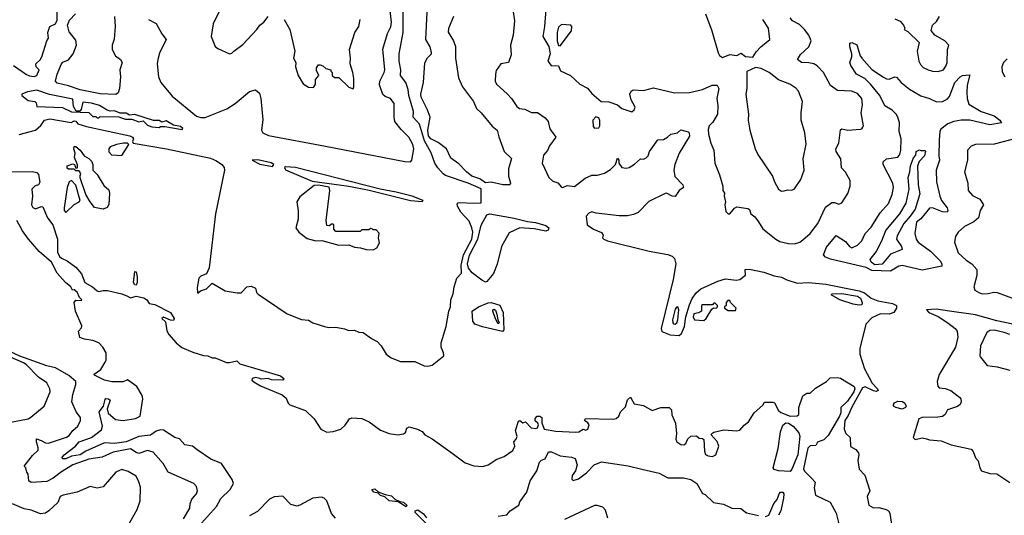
# Model space of a CAD drawing. Extents: x 1268547 to 1425625, y 515768 to 616754.
# Tile 281 of 507: x 1363785 to 1370636, y 555105 to 558553. Entities that reach past the tile are written whole.
import ezdxf

# ---------------------------------------------------------------- set-up
doc = ezdxf.new("R2010")
doc.units = 0

msp = doc.modelspace()

# ---------------------------------------------------------------- linework, layer by layer
at = {"layer": '0CON10XD'}
for points in [[(1364681.2, 558555), (1364735, 558526.2), (1364773.8, 558455), (1364803.3, 558415), (1364758.9, 558321.1), (1364746.9, 558275), (1364742.2, 558245), (1364750.8, 558155), (1364768, 558115), (1364845, 558021.2), (1365015, 557881.4), (1365045, 557872.2), (1365075, 557872.9), (1365226.8, 557933.2), (1365285, 557969.2), (1365385, 558054.3), (1365425, 558064.2), (1365452.6, 558042.6), (1365463.5, 558005), (1365476.5, 557856.5), (1365468.1, 557785), (1365475.6, 557765), (1365517.1, 557747.1), (1365912.2, 557672.2), (1366464.5, 557565.5), (1366503.8, 557565), (1366513.5, 557575), (1366526.6, 557655), (1366521.3, 557685), (1366492.5, 557735), (1366439, 557789), (1366396.1, 557845), (1366389.6, 557875), (1366390, 557970), (1366365, 558004.4), (1366328.2, 558018.2), (1366311.9, 558031.9), (1366289.3, 558099.3), (1366291.2, 558125), (1366320.9, 558185), (1366324.6, 558205), (1366311.3, 558348.7), (1366343.1, 558456.9), (1366367, 558503), (1366371.2, 558535), (1366347.2, 558755)], [(1363742, 558235), (1363831.3, 558171.3), (1363852.6, 558162.6), (1363885, 558157.5), (1363904.4, 558165.6), (1363920, 558205), (1363900, 558225), (1363896.7, 558245), (1363926.8, 558273.2), (1363938, 558295), (1363973.8, 558406.2), (1363986.2, 558425), (1363980, 558465), (1363995.4, 558504.6), (1364034, 558525), (1364045, 558550), (1364045, 558660)], [(1365111.5, 557588.5), (1365155, 557571.1), (1365192.5, 557545), (1365208.1, 557525), (1365210.3, 557505), (1365148.1, 557201.9), (1365103.6, 556826.4), (1365084.2, 556785), (1365045, 556769.1), (1365032.4, 556755), (1365018.9, 556688.9), (1365021.2, 556655), (1365025, 556650), (1365042.5, 556667.5), (1365085, 556680), (1365125, 556720), (1365215, 556666.2), (1365297.7, 556652.3), (1365327.1, 556652.9), (1365365, 556693.3), (1365395, 556698.8), (1365425.9, 556685.9), (1365432.5, 556655), (1365445, 556642.5), (1365646.2, 556506.2), (1365745, 556466.7), (1365795, 556462.5), (1365824.1, 556444.1), (1365905, 556418), (1365935, 556412), (1365983.6, 556413.6), (1366045, 556402.5), (1366075, 556390), (1366115, 556393.3), (1366145, 556380), (1366175, 556376.7), (1366232.5, 556335), (1366272.5, 556315), (1366300, 556285), (1366333.8, 556225), (1366370.5, 556200.5), (1366435, 556175.8), (1366535, 556176), (1366600, 556145), (1366625, 556142.9), (1366655, 556149.2), (1366736.5, 556215), (1366734.8, 556235), (1366718.3, 556275), (1366717.4, 556305), (1366751.8, 556418.2), (1366771.3, 556525), (1366782, 556555), (1366784.9, 556605), (1366801.1, 556645), (1366808.4, 556695), (1366826.8, 556755), (1366860.1, 556789.9), (1366855.7, 556844.3), (1366871.9, 556918.1), (1366930.5, 557025), (1366937.6, 557075), (1366931.5, 557105), (1366911.2, 557151.2), (1366854.2, 557215), (1366831.5, 557255), (1366829.7, 557270.3), (1366835, 557279.2), (1366845, 557281.4), (1366944, 557276), (1366995, 557280), (1366995.8, 557375.8), (1366906, 557415), (1366748.1, 557468.1), (1366730.3, 557480.2), (1366695, 557522.7), (1366674.5, 557554.5), (1366647.2, 557627.2), (1366601.1, 557711.1), (1366566.5, 557826.5), (1366521.6, 557875), (1366525.3, 557915), (1366493.2, 558026.8), (1366488.5, 558068.5), (1366471.3, 558115), (1366434.1, 558165), (1366437.2, 558205), (1366426, 558265), (1366425.3, 558315), (1366452.2, 558465), (1366453.5, 558615)], [(1365195, 558657.5), (1365130.8, 558525), (1365116.2, 558435), (1365145, 558367.5), (1365162.7, 558352.7), (1365245, 558316.7), (1365260.7, 558319.3), (1365275, 558333.3), (1365338.7, 558381.3), (1365435.8, 558485), (1365455.6, 558514.4), (1365484.2, 558535.8), (1365514.2, 558575.8)], [(1367216.5, 558625), (1367228.5, 558545), (1367219.2, 558445), (1367200.6, 558375), (1367205, 558307.5), (1367185.6, 558254.4), (1367133.2, 558246.8), (1367101.1, 558198.9), (1367095.6, 558175), (1367094.4, 558125), (1367102.5, 558105), (1367176.1, 558036.1), (1367207.5, 558005), (1367245, 557948.8), (1367263.3, 557935), (1367300.5, 557930.5), (1367345, 557908), (1367387.6, 557907.6), (1367440.3, 557870.3), (1367463.1, 557845), (1367473.3, 557793.3), (1367514.3, 557735), (1367471.1, 557675), (1367458.1, 557641.9), (1367429.4, 557610.6), (1367420.9, 557555), (1367465.6, 557455), (1367495, 557430), (1367528.9, 557418.9), (1367555, 557387.1), (1367565, 557384.4), (1367595, 557400), (1367645, 557392.5), (1367720.5, 557449.5), (1367765, 557472.2), (1367805, 557471.8), (1367855, 557485.5), (1367895, 557511.4), (1367930.9, 557545), (1367945, 557590.6), (1367954.2, 557575), (1367954, 557555), (1367975, 557524.4), (1368005, 557520), (1368025, 557524.2), (1368062.4, 557547.6), (1368105, 557585.8), (1368125, 557582.9), (1368145, 557591.1), (1368157.9, 557605), (1368168.2, 557635), (1368225, 557718), (1368265, 557720), (1368292.5, 557735), (1368315, 557756.7), (1368362.5, 557765), (1368385, 557787.5), (1368435, 557774), (1368444, 557765), (1368445, 557743.8), (1368373.3, 557625), (1368344, 557545), (1368336.2, 557505), (1368342.9, 557462.9), (1368398.9, 557405), (1368403.1, 557385), (1368374.4, 557365), (1368345, 557322), (1368325, 557324.4), (1368285.4, 557345.4), (1368275, 557343.5), (1368162.8, 557287.2), (1368087.4, 557212.6), (1368055, 557198.4), (1368015, 557188.2), (1367955, 557188.1), (1367796.5, 557206.5), (1367765, 557215.4), (1367745, 557207.5), (1367727.5, 557185), (1367732.5, 557125), (1367777.5, 557095), (1367832.2, 557072.2), (1367844, 557055), (1367839.2, 557035), (1367848.6, 557025), (1367876, 557014), (1368165, 556942.3), (1368295, 556918.8), (1368325, 556906.8), (1368341.3, 556891.3), (1368349.9, 556855), (1368331.6, 556745), (1368248, 556405), (1368253.8, 556383.8), (1368310, 556360), (1368374, 556356), (1368390.8, 556369.2), (1368411.1, 556418.9), (1368420.4, 556485), (1368445, 556570), (1368465, 556612.9), (1368495, 556655.5), (1368525, 556681.5), (1368642.9, 556735), (1368695, 556750.3), (1368769.4, 556740.6), (1368795, 556744.7), (1368835.6, 556775), (1368832.5, 556815), (1368863, 556817), (1368963.4, 556796.6), (1369035, 556770.6), (1369085, 556762), (1369123.2, 556743.2), (1369195, 556720.4), (1369275, 556723.5), (1369395, 556713.2), (1369626.5, 556666.5), (1369662.3, 556652.3), (1369710, 556615), (1369755, 556596.1), (1369858.3, 556578.3), (1369885.6, 556565), (1369884.5, 556545), (1369866.7, 556515), (1369835, 556504.7), (1369775, 556505.6), (1369715, 556479.2), (1369671.2, 556435), (1369631.2, 556265), (1369630, 556225), (1369663, 556123), (1369716.2, 556025), (1369753.3, 555985), (1369757.5, 555972.5), (1369745, 555966.2), (1369725, 555971.8), (1369668.1, 555998.1), (1369648.6, 555991.4), (1369575, 555858.2), (1369550, 555800), (1369525.3, 555765), (1369520.6, 555705), (1369532.5, 555675), (1369564, 555645), (1369564.6, 555584.6), (1369603.3, 555563.3), (1369620.3, 555540.3), (1369623.1, 555525), (1369615.6, 555485), (1369625.4, 555425.4), (1369665.6, 555385), (1369701.2, 555275), (1369682.5, 555235), (1369694, 555175), (1369725, 555157.9), (1369762, 555158), (1369813.1, 555145), (1369829.6, 555135), (1369839, 555119), (1369852.1, 555025)], [(1367445.7, 558625), (1367436.5, 558505), (1367424.2, 558435), (1367466, 558366), (1367476.1, 558315), (1367460.6, 558265), (1367483.3, 558235), (1367533, 558233), (1367547, 558197), (1367616.7, 558165), (1367683.3, 558105), (1367736.1, 558076.1), (1367765, 558040), (1367830, 557985), (1367885, 557982.5), (1367945, 557960), (1367974.4, 557934.4), (1368045, 557912.9), (1368060, 557925), (1368067.5, 557945), (1368038.6, 557995), (1368031.2, 558035), (1368040, 558055), (1368054.4, 558065.6), (1368125, 558060.5), (1368195, 558078.2), (1368340, 558045), (1368445, 558045.5), (1368535, 558067.7), (1368602.8, 558097.2), (1368637, 558097), (1368649.6, 558075), (1368636.2, 558005), (1368642.5, 557955), (1368640.4, 557895), (1368608.8, 557841.2), (1368583.3, 557815), (1368575, 557790), (1368576.8, 557756.8), (1368592.9, 557695), (1368615.5, 557645), (1368622, 557555), (1368654.4, 557474.4), (1368676.9, 557395), (1368677.5, 557365), (1368690, 557345), (1368686.2, 557325), (1368695.8, 557285), (1368691.2, 557265), (1368699.3, 557219.3), (1368715, 557202.5), (1368725, 557202.5), (1368758.3, 557241.7), (1368775, 557251.2), (1368850.6, 557240.6), (1368861.7, 557231.7), (1368873.1, 557203.1), (1368900.4, 557180.4), (1368926.1, 557146.1), (1368955, 557097.1), (1369045, 557025.8), (1369075, 557010.6), (1369135, 556995.5), (1369175, 556993.3), (1369213.3, 557005), (1369235, 557020.8), (1369284.4, 557065), (1369338.5, 557135), (1369391.5, 557248.5), (1369435, 557280.4), (1369455, 557281.2), (1369485, 557270), (1369505, 557279.2), (1369546.8, 557343.2), (1369564.2, 557395), (1369563.8, 557435), (1369531.7, 557491.7), (1369503.4, 557523.4), (1369497.8, 557585), (1369466.9, 557635), (1369464.3, 557654.3), (1369485.5, 557695), (1369495, 557787.5), (1369505, 557793.3), (1369545.9, 557784.1), (1369635, 557791.4), (1369645.5, 557794.5), (1369652.5, 557805), (1369655.7, 557815), (1369640.6, 557905), (1369649.5, 557960.5), (1369644.1, 558004.1), (1369615, 558040), (1369573.3, 558055), (1369475, 558061.4), (1369426.3, 558096.3), (1369378.2, 558185), (1369332.9, 558232.9), (1369311.2, 558245), (1369275, 558253.6), (1369225, 558254.8), (1369197.3, 558275), (1369218.4, 558311.6), (1369276.7, 558365), (1369290.9, 558405), (1369274.6, 558445), (1369245, 558485.4), (1369209.6, 558519.6), (1369161.4, 558545), (1369146.2, 558565)], [(1364455, 558032.3), (1364345, 558037.5), (1364205, 558065.1), (1364125, 558093.7), (1364045, 558111.8), (1364035.2, 558125), (1364045.7, 558175), (1364076.2, 558245), (1364085, 558256.9), (1364125, 558274.8), (1364156.1, 558315), (1364180, 558375), (1364175, 558411.8), (1364129.2, 558469.2), (1364117.7, 558515), (1364130.6, 558549.4), (1364174.2, 558595)], [(1364445.3, 558575.3), (1364450, 558505), (1364442.5, 558417.5), (1364428.2, 558375), (1364427.3, 558345), (1364450.5, 558300.5), (1364486, 558275), (1364497.5, 558255), (1364482.9, 558205), (1364486.4, 558156.4), (1364479.4, 558075), (1364470.6, 558045), (1364455, 558032.3)], [(1365626.2, 558555), (1365664, 558485), (1365700, 558335), (1365690, 558285), (1365706.4, 558256.4), (1365703.3, 558225), (1365723.3, 558165), (1365757, 558107), (1365795, 558082.5), (1365829.3, 558080.7), (1365842.5, 558105), (1365843, 558137), (1365866.7, 558165), (1365850.7, 558200.7), (1365850.7, 558219.3), (1365865, 558240), (1365875, 558240), (1365895, 558232.5), (1365915, 558212.5), (1365950, 558205), (1365950, 558195), (1365960, 558185), (1365960, 558165), (1365975, 558150), (1366005, 558150), (1366075, 558082.5), (1366105, 558072.5), (1366110, 558085), (1366110, 558145), (1366104, 558185), (1366084.2, 558245), (1366086.9, 558285), (1366080.6, 558345), (1366116.8, 558463.2), (1366144.4, 558505), (1366155, 558553.3)], [(1367195, 557403.2), (1367146, 557404), (1367065, 557422.1), (1367025, 557418.6), (1366985.5, 557445.5), (1366931.6, 557465), (1366892.8, 557495), (1366839.5, 557549.5), (1366785, 557590), (1366754.5, 557655), (1366697.6, 557697.6), (1366645, 557723.1), (1366628.7, 557745), (1366625.3, 557785), (1366640.8, 557875), (1366621, 557931), (1366579.2, 558015), (1366576.7, 558035), (1366593.8, 558115), (1366605, 558252.5), (1366621.9, 558288.1), (1366650, 558315), (1366651.2, 558325), (1366642, 558365), (1366610, 558415), (1366620, 558605)], [(1366802.5, 558575), (1366768.3, 558491.7), (1366766.1, 558466.1), (1366804, 558405), (1366816.6, 558366.6), (1366817.8, 558285), (1366838.3, 558148.3), (1366865.5, 558085), (1366942.5, 557985), (1366962.5, 557935), (1366996.7, 557905), (1367073.2, 557813.2), (1367107.1, 557785), (1367117.7, 557737.7), (1367156.2, 557636.2), (1367207.1, 557587.1), (1367186, 557515), (1367186.2, 557465), (1367199.1, 557415), (1367195, 557403.2)], [(1368557.6, 558595), (1368601.3, 558475), (1368645, 558321.9), (1368655, 558304.4), (1368675, 558290), (1368725, 558310.4), (1368775.7, 558304.3), (1368805, 558320), (1368835, 558296), (1368885, 558292.5), (1368909.7, 558330.3), (1368942.5, 558365), (1369004.2, 558415), (1368995, 558493.8), (1368956.4, 558555)], [(1369875, 558560), (1369911.7, 558541.7), (1369933.3, 558515), (1369942.5, 558495), (1369940, 558485), (1369965, 558470), (1370042.5, 558395), (1370030, 558335), (1370040, 558265), (1370051.7, 558241.7), (1370071.2, 558221.2), (1370105, 558203.1), (1370135, 558194.3), (1370175, 558192.2), (1370212, 558205), (1370230.6, 558235), (1370237.5, 558255), (1370240, 558345), (1370250, 558375), (1370222.5, 558405), (1370153.3, 558445), (1370128, 558478), (1370135.6, 558514.4), (1370165, 558541.2), (1370184, 558575)], [(1367545, 558372), (1367623.3, 558475), (1367626, 558505), (1367620, 558515), (1367555, 558519.6), (1367535, 558500.6), (1367524.8, 558464.8), (1367524.5, 558405), (1367535, 558372.5), (1367545, 558372)], [(1369845, 556803.3), (1369715, 556807.5), (1369675, 556828.9), (1369426.6, 556886.6), (1369390.7, 556900.7), (1369377.6, 556917.6), (1369398.5, 556971.5), (1369465, 557052.5), (1369529.7, 557009.7), (1369558.6, 556975), (1369575, 556966.9), (1369615, 556984.3), (1369645, 557014.3), (1369666.5, 557065), (1369710.5, 557109.5), (1369771.5, 557208.5), (1369830.9, 557275), (1369855, 557336.7), (1369863.8, 557385), (1369860.9, 557415), (1369793.5, 557545), (1369791.9, 557565), (1369815, 557585.6), (1369895, 557595.7), (1369909.1, 557615), (1369916.8, 557645), (1369918.9, 557725), (1369904.3, 557775), (1369905.4, 557835.4), (1369895.3, 557875.3), (1369884.4, 557895), (1369855, 557923.1), (1369804.2, 557954.2), (1369769.2, 558025), (1369703.6, 558105), (1369665, 558143.1), (1369607.5, 558175), (1369568, 558235), (1369560, 558255), (1369574, 558295), (1369574, 558315), (1369560, 558365), (1369560, 558390), (1369575, 558393.3), (1369608.9, 558378.9), (1369632.6, 558302.6), (1369644, 558285), (1369715, 558207.3), (1369795, 558152.1), (1369815, 558140.9), (1369835, 558138.5), (1369875, 558155.5), (1369885, 558153.3), (1369919.1, 558115), (1369975, 558070.8), (1370055, 558023.3), (1370115, 558004.6), (1370165, 557980.8), (1370205, 557984.5), (1370238.7, 558001.3), (1370255, 558018.6), (1370291.8, 558115), (1370328.2, 558155), (1370345, 558165.4), (1370395, 558168.8), (1370376.5, 558096.5), (1370374.6, 558045.4), (1370377.5, 558005), (1370389.2, 557965), (1370475, 557914.6), (1370565.7, 557885), (1370604.2, 557855), (1370615.8, 557835), (1370535, 557822.6), (1370395, 557853.6), (1370335, 557854.8), (1370285.2, 557845.2), (1370242.2, 557827.8), (1370195, 557792.5), (1370187.2, 557775), (1370181.8, 557715), (1370179.6, 557605), (1370185.4, 557575), (1370162.7, 557505), (1370163.8, 557425), (1370187.1, 557325), (1370198.5, 557295), (1370238.2, 557245), (1370243.5, 557225), (1370238.6, 557215), (1370205, 557215.3), (1370135, 557243.2), (1370115, 557242), (1370055, 557166.4), (1370025.8, 557145), (1370013.8, 557065), (1370022.9, 557025), (1370036.4, 557005), (1370122.9, 556942.9), (1370188.8, 556875), (1370201.4, 556855), (1370201.2, 556838.8), (1370065, 556811), (1369925, 556843.6), (1369902.2, 556837.8), (1369845, 556803.3)], [(1370655, 558281.2), (1370630, 558255), (1370619.2, 558225), (1370621.2, 558191.2), (1370640, 558155)], [(1369085, 557360), (1369105, 557362), (1369128.3, 557368.3), (1369157, 557367), (1369175, 557376.7), (1369219.7, 557440.3), (1369244.2, 557505), (1369236.9, 557585), (1369256.4, 557686.4), (1369247.8, 557765), (1369222.5, 557855), (1369221.2, 557905), (1369232.2, 557985), (1369204.3, 558055), (1369186.2, 558076.2), (1369143.8, 558105), (1369065.5, 558135.5), (1368998.8, 558185), (1368945, 558213.3), (1368905, 558220), (1368845, 558192.5), (1368843.3, 558075), (1368837.3, 558035), (1368855.6, 557895), (1368853.1, 557855), (1368865.7, 557785), (1368903.1, 557655), (1368920.6, 557615), (1369022, 557465), (1369035.8, 557425.8), (1369064, 557375), (1369085, 557360)], [(1364915, 557790), (1364920, 557795), (1364905, 557810), (1364855, 557820), (1364805, 557850), (1364775, 557840), (1364755, 557852.5), (1364715, 557852.5), (1364585, 557892.5), (1364548.3, 557888.3), (1364525, 557902.5), (1364485, 557902.5), (1364445, 557920), (1364415, 557917.5), (1364393, 557923), (1364340, 557955), (1364285, 557972.5), (1364225, 557980), (1364212, 557928), (1364202.5, 557917.5), (1364177.5, 557917.5), (1364159.3, 557949.3), (1364155, 558000), (1363991.7, 558031.7), (1363905, 558062.5), (1363838.3, 558051.7), (1363800, 558035), (1363800, 558025), (1363845, 557990), (1363890, 557985), (1363900, 557975), (1363905, 557950), (1364081.7, 557941.7), (1364145, 557912.5), (1364267, 557907), (1364295, 557880), (1364315, 557880), (1364325, 557870), (1364335, 557870), (1364345, 557880), (1364475, 557877.5), (1364518.3, 557861.7), (1364565, 557860), (1364615, 557842.5), (1364645, 557850), (1364675, 557820), (1364705, 557807.5), (1364755, 557802.5), (1364765, 557810), (1364795, 557810), (1364915, 557790)], [(1363782.5, 557755), (1363894.2, 557785), (1363932.2, 557817.8), (1363956.5, 557853.5), (1363995, 557862.9), (1364142.8, 557837.2), (1364165, 557850.3), (1364175, 557847.7), (1364188.8, 557828.8), (1364250.8, 557810.8), (1364550.4, 557745), (1364570.7, 557735), (1364576.5, 557725), (1364570.9, 557705), (1364574.1, 557694.1), (1364805.3, 557655.3), (1365111.5, 557588.5)], [(1367785, 557797.5), (1367815, 557800), (1367822.5, 557815), (1367821.7, 557851.7), (1367815, 557870), (1367793, 557877), (1367772.5, 557855), (1367775, 557810), (1367785, 557797.5)], [(1370705.6, 557724.4), (1370627.7, 557702.3), (1370565, 557686.7), (1370435.7, 557684.3), (1370405, 557673.3), (1370380, 557645), (1370380, 557575), (1370358, 557495), (1370382, 557415), (1370384.2, 557365), (1370415, 557330), (1370465, 557303.8), (1370490, 557265), (1370467.1, 557225), (1370456.1, 557173.9), (1370423.3, 557146.7), (1370358.5, 557115), (1370314, 557075), (1370296, 557045), (1370289.2, 557005), (1370315, 556931.9), (1370370.1, 556880.1), (1370410, 556855), (1370445, 556815.8), (1370444, 556774), (1370423.3, 556693.3), (1370431.1, 556671.1), (1370462.1, 556652.1), (1370485, 556646.2), (1370522.5, 556647.5), (1370561.8, 556658.2), (1370585, 556656.1), (1370710.6, 556609.4)], [(1364365, 557234.1), (1364305, 557246.6), (1364274.5, 557285), (1364245, 557337.1), (1364206.4, 557453.6), (1364205, 557470), (1364210, 557475), (1364202.5, 557495), (1364195, 557502.5), (1364175, 557501.2), (1364164, 557514), (1364125, 557513.5), (1364115, 557519.2), (1364115, 557535.8), (1364155, 557550), (1364166.7, 557546.7), (1364175, 557520), (1364187.5, 557522.5), (1364186.4, 557543.6), (1364166, 557595), (1364172, 557625), (1364162, 557655), (1364165, 557670), (1364175, 557670), (1364205.6, 557645.6), (1364233.8, 557605), (1364265, 557588.1), (1364285, 557568.1), (1364294.4, 557545), (1364293.3, 557505), (1364325, 557476.7), (1364369.7, 557399.7), (1364405, 557368.6), (1364409.7, 557345), (1364405, 557267.8), (1364392.5, 557247.5), (1364365, 557234.1)], [(1364495, 557607.5), (1364544.5, 557685), (1364535, 557693.6), (1364506.7, 557695), (1364457.5, 557685), (1364415, 557667.7), (1364404.4, 557655), (1364404.5, 557634.5), (1364423.6, 557613.6), (1364495, 557607.5)], [(1369735, 556848.6), (1369710.5, 556865), (1369702.2, 556885), (1369743.2, 556936.8), (1369784.4, 557015.6), (1369812.5, 557087.5), (1369908.3, 557201.7), (1369952.8, 557277.2), (1369974.1, 557375), (1369965.8, 557455), (1369979, 557495), (1369983.8, 557536.2), (1370005, 557592.5), (1370019.5, 557610.5), (1370023.5, 557635), (1370045, 557647.5), (1370055, 557642), (1370083.9, 557643.9), (1370087.6, 557637.6), (1370080, 557605), (1370043.4, 557566.6), (1370032.9, 557535), (1370036.3, 557405), (1370047.6, 557342.4), (1370015.2, 557235), (1369981.7, 557185), (1369935.9, 557135), (1369889.2, 557049.2), (1369886.8, 557025), (1369919.5, 556975), (1369924.3, 556955), (1369845, 556921.4), (1369785, 556851.2), (1369735, 556848.6)], [(1365545, 557532.6), (1365552.5, 557545), (1365535, 557557.3), (1365442.1, 557577.9), (1365402, 557575), (1365455, 557548.1), (1365545, 557532.6)], [(1366585, 557287.5), (1366592.5, 557295), (1366516.9, 557325), (1366405, 557354.1), (1366293.6, 557373.6), (1365705, 557523.6), (1365635, 557529.7), (1365626.5, 557525), (1365635, 557508.4), (1365820, 557430), (1366075.8, 557395.8), (1366217.2, 557367.2), (1366504.8, 557294.8), (1366585, 557287.5)], [(1363730, 557495), (1363875, 557496.9), (1363905, 557489.4), (1363916.8, 557475), (1363925, 557423.3), (1363915, 557403.8), (1363893.8, 557396.2), (1363870, 557375), (1363873.8, 557325), (1363867.1, 557265), (1363876.4, 557246.4), (1363895, 557236.9), (1363935, 557252.9), (1363945, 557250.8), (1363978.8, 557175), (1364015.9, 557125), (1364047.1, 557025), (1364047.7, 556935), (1364061.9, 556905), (1364075, 556893.1), (1364115.1, 556875.1), (1364175, 556830.8), (1364215.2, 556785), (1364238.4, 556725), (1364290.6, 556695), (1364325, 556666.4), (1364335, 556662.2), (1364365, 556669.5), (1364395, 556668.1), (1364496.4, 556646.4), (1364535, 556630), (1364555, 556616.9), (1364595, 556629.8), (1364647.7, 556617.7), (1364669.4, 556605), (1364685, 556577.5), (1364725, 556572.5), (1364833.8, 556515), (1364860, 556475), (1364855, 556460), (1364835, 556462), (1364785, 556483.3), (1364773.3, 556475), (1364800, 556450), (1364809.2, 556389.2), (1364822.9, 556362.9), (1364872.9, 556305), (1364912.6, 556272.6), (1364990.2, 556240.2), (1365065, 556216.3), (1365095, 556213.6), (1365125, 556200.4), (1365145, 556199.6), (1365225, 556168.7), (1365245, 556167.3), (1365295, 556178.8), (1365317.7, 556157.7), (1365599.2, 556075), (1365625.8, 556055), (1365615, 556044), (1365538, 556048), (1365513.9, 556056.1), (1365465, 556052.5), (1365455, 556056.7), (1365425, 556062.5), (1365403, 556057), (1365400, 556045), (1365415, 556032.5), (1365460, 556005), (1365612.4, 555942.4), (1365639.2, 555919.1), (1365652.1, 555885), (1365665, 555872.5), (1365774.3, 555835), (1365834.3, 555775), (1365881.2, 555705), (1365922.7, 555682.7), (1365965, 555687.1), (1366020, 555705), (1366048.8, 555731.2), (1366080.5, 555775), (1366095, 555783.3), (1366165, 555778.1), (1366217.1, 555755), (1366295, 555697.1), (1366355, 555674.5), (1366415, 555665.7), (1366455, 555671.4), (1366468.3, 555681.7), (1366478.1, 555711.9), (1366495, 555720.8), (1366553.3, 555705), (1366585, 555688.4), (1366605, 555663.8), (1366655, 555636.7), (1366785, 555544.2), (1366885, 555470.6), (1366945, 555449.1), (1367007.5, 555445), (1367045, 555457.1), (1367105, 555495.6), (1367155, 555513.1), (1367216.9, 555555), (1367230, 555585), (1367223.8, 555615), (1367240, 555635), (1367246.1, 555653.9), (1367233.8, 555695), (1367255, 555760), (1367265, 555763.3), (1367285, 555747.5), (1367305, 555754), (1367344.1, 555714.1), (1367375, 555707.8), (1367386.8, 555713.2), (1367394.3, 555735), (1367391.1, 555745), (1367371.2, 555761.2), (1367370.8, 555779.2), (1367385, 555794.1), (1367404.7, 555794.7), (1367418.6, 555785), (1367417.4, 555747.4), (1367435, 555704.8), (1367515, 555690.6), (1367655, 555682.3), (1367675, 555685.5), (1367705, 555703.5), (1367725, 555697.9), (1367737.8, 555705), (1367747.3, 555735), (1367738.6, 555748.6), (1367714.4, 555764.4), (1367722.7, 555777.3), (1367915, 555772.6), (1367935, 555779.2), (1367954.4, 555795), (1367964.6, 555825.4), (1367999.8, 555860.2), (1368015, 555907.5), (1368035, 555927.5), (1368060.1, 555880.1), (1368125, 555867.8), (1368185, 555834.4), (1368245, 555853.8), (1368305, 555853.8), (1368319.2, 555839.2), (1368322.5, 555805), (1368346.9, 555745), (1368355.5, 555675), (1368351.1, 555635), (1368357.5, 555615), (1368385, 555597.5), (1368405, 555596.2), (1368420, 555605), (1368433.9, 555636.1), (1368453.9, 555656.1), (1368495, 555657.5), (1368511.7, 555641.7), (1368535, 555639.2), (1368545, 555632), (1368549.9, 555549.9), (1368557.5, 555527.5), (1368575, 555517.5), (1368606, 555514), (1368627.6, 555525), (1368650, 555585), (1368638.7, 555618.7), (1368596, 555665), (1368601.2, 555675), (1368615, 555684), (1368685, 555700), (1368775, 555691.4), (1368795, 555696.9), (1368825, 555731.2), (1368856.7, 555755), (1368895, 555817.5), (1368955, 555870), (1368968.3, 555891.7), (1369025, 555892.5), (1369036.4, 555886.4), (1369065, 555833.3), (1369080, 555820), (1369145.4, 555794.6), (1369195, 555798), (1369205, 555806.7), (1369207.2, 555855), (1369234.5, 555935.5), (1369262.5, 555955), (1369285, 555955.6), (1369321.4, 555988.6), (1369398.5, 556035), (1369425, 556062), (1369475, 556064), (1369495, 556058.9), (1369590, 556000), (1369594.7, 555985), (1369588.5, 555965), (1369545, 555898.2), (1369498, 555855), (1369497.4, 555817.4), (1369489.8, 555795), (1369409.6, 555660.4), (1369379.7, 555630.3), (1369337.1, 555612.9), (1369325, 555591.2), (1369285, 555588.5), (1369268, 555572), (1369239.3, 555429.3), (1369245, 555412.9), (1369295, 555362.9), (1369320, 555335), (1369312.5, 555295), (1369322, 555245), (1369425, 555196.7), (1369465, 555120), (1369484.6, 555045.4)], [(1364105, 557211.2), (1364163.2, 557266.8), (1364199.2, 557285), (1364206.8, 557295), (1364175, 557402), (1364145, 557434.6), (1364129.1, 557425), (1364114.7, 557385.3), (1364093.3, 557245), (1364095.6, 557225.6), (1364105, 557211.2)], [(1366245, 556952.9), (1366270, 556965), (1366288.3, 557001.7), (1366282.5, 557035), (1366287, 557067), (1366265, 557090), (1366245, 557090), (1366238.3, 557098.3), (1366225, 557100), (1366215, 557090), (1366165, 557090), (1366155, 557080), (1365985, 557080), (1365970, 557095), (1365970, 557125), (1365965, 557130), (1365955, 557130), (1365941.7, 557118.3), (1365921.7, 557121.7), (1365917.5, 557155), (1365942.5, 557365), (1365938.3, 557388.3), (1365865, 557402.5), (1365835, 557400), (1365735, 557320), (1365714.2, 557285), (1365723.6, 557223.6), (1365722.5, 557165), (1365706.7, 557105), (1365726.7, 557075), (1365785, 557030), (1365845, 557013.8), (1365886.4, 557016.4), (1366005, 556983.8), (1366075, 556986.7), (1366115, 556970), (1366156.1, 556966.1), (1366195, 556954), (1366245, 556952.9)], [(1367025, 556727.9), (1367000.6, 556740.6), (1366932.6, 556792.6), (1366908, 556825), (1366901.2, 556855), (1366914.7, 556915), (1366971.6, 557025), (1366996.8, 557123.2), (1367036.1, 557195), (1367055, 557201.2), (1367225, 557173.1), (1367318.6, 557148.6), (1367375, 557143), (1367445, 557121.6), (1367467.4, 557105), (1367462, 557088), (1367445, 557081.9), (1367365, 557097.9), (1367265, 557104.7), (1367191, 557069), (1367136.8, 556975), (1367108, 556852), (1367082.5, 556787.5), (1367035, 556730.5), (1367025, 556727.9)], [(1365050.4, 555049.6), (1365153.6, 555166.4), (1365185, 555221.2), (1365250, 555285), (1365273.1, 555325), (1365262.7, 555355), (1365190, 555465), (1365115, 555494.7), (1365019.8, 555559.8), (1364988.1, 555585), (1364935, 555595.3), (1364896.6, 555636.6), (1364865, 555647.3), (1364786.3, 555696.4), (1364765, 555698.6), (1364735, 555689.2), (1364695, 555663.1), (1364615, 555652.6), (1364526.9, 555616.9), (1364445, 555605.1), (1364375, 555608.4), (1364245, 555550.8), (1364205, 555524.9), (1364145, 555516.3), (1364105, 555496.9), (1364085, 555497.1), (1364077.1, 555505), (1364093.3, 555525), (1364174.4, 555585.6), (1364199.7, 555615), (1364284.5, 555645.5), (1364355, 555698.4), (1364361.2, 555725), (1364339, 555825), (1364367.8, 555865), (1364379.2, 555910.8), (1364385, 555917.5), (1364403.8, 555915), (1364415.5, 555905), (1364394.4, 555845.6), (1364400.8, 555815), (1364451.6, 555771.6), (1364504.9, 555764.9), (1364590.6, 555779.4), (1364622.3, 555795), (1364640.8, 555915), (1364637.4, 555937.4), (1364600.6, 556000.6), (1364535, 556046.7), (1364505, 556033.3), (1364425, 556033.3), (1364376.1, 556046.1), (1364305, 556080), (1364303.6, 556086.4), (1364350, 556120), (1364380.7, 556169.3), (1364387.5, 556185), (1364387.5, 556235), (1364363.3, 556275), (1364335, 556303.8), (1364295, 556321.2), (1364235, 556330), (1364203, 556343), (1364193.6, 556386.4), (1364215, 556410), (1364217, 556423), (1364173.8, 556525), (1364163.3, 556585), (1364175, 556602.5), (1364215, 556600), (1364217.5, 556605), (1364200, 556620), (1364185, 556657.5), (1364165, 556672.5), (1364151.7, 556671.7), (1364140, 556695), (1364104.1, 556724.1), (1364045, 556788.8), (1364005.4, 556865.4), (1363920.8, 556940.8), (1363846.3, 557025), (1363804, 557085), (1363765.8, 557155)], [(1364595, 556706.7), (1364585, 556707.3), (1364577.6, 556725), (1364585, 556800), (1364595, 556799.4), (1364602.3, 556765), (1364603.5, 556725), (1364595, 556706.7)], [(1369625, 556566.6), (1369584.4, 556574.4), (1369492.2, 556605), (1369432.2, 556637.8), (1369437.5, 556645), (1369505, 556647.1), (1369615, 556630.3), (1369635.3, 556615), (1369646.8, 556585), (1369645, 556570.3), (1369625, 556566.6)], [(1367145, 556382.9), (1367006, 556416), (1366952.9, 556435), (1366937.9, 556455), (1366932.7, 556525), (1366976.5, 556555), (1367045, 556584), (1367065, 556585.7), (1367125, 556567.2), (1367149.5, 556515), (1367154.6, 556395), (1367145, 556382.9)], [(1368545, 556460), (1368562.5, 556475), (1368600, 556540), (1368612.5, 556547.5), (1368630, 556545), (1368640, 556555), (1368640, 556565), (1368625, 556580), (1368615, 556580), (1368605, 556570), (1368535, 556570), (1368530, 556565), (1368530, 556525), (1368507, 556513), (1368475, 556507.5), (1368470, 556485), (1368480, 556465), (1368545, 556460)], [(1368765, 556530), (1368770, 556545), (1368730, 556585), (1368725, 556600), (1368711.7, 556598.3), (1368700, 556585), (1368700, 556565), (1368690, 556555), (1368690, 556545), (1368715, 556530), (1368765, 556530)], [(1367115, 556436.7), (1367095, 556471.2), (1367078.1, 556525), (1367077.1, 556535), (1367085, 556540), (1367095, 556532), (1367106, 556505), (1367110.8, 556465), (1367121.8, 556445), (1367115, 556436.7)], [(1368345, 556434.4), (1368356.8, 556443.2), (1368363.5, 556465), (1368371.4, 556535), (1368365, 556554.3), (1368355, 556552.2), (1368345, 556538.9), (1368327.4, 556465), (1368328.4, 556445), (1368335, 556435.9), (1368345, 556434.4)], [(1370696, 556435), (1370583, 556457), (1370435, 556499.2), (1370255, 556525.6), (1370161.1, 556538.9), (1370094.2, 556535), (1370110.5, 556515), (1370175, 556487.5), (1370241.8, 556445), (1370294.1, 556405), (1370308.4, 556385), (1370311.3, 556345), (1370295.9, 556275), (1370182.1, 556085), (1370169.4, 556035), (1370174.2, 556004.2), (1370182.7, 555992.7), (1370225, 555987.3), (1370263.1, 555973.1), (1370325.7, 555925), (1370334.2, 555915), (1370335.8, 555895), (1370328, 555875), (1370309.3, 555860.7), (1370241.2, 555838.8), (1370224.1, 555805.9), (1370206.6, 555793.4), (1370172.5, 555787.5), (1370065, 555785.4), (1370040.8, 555775), (1370002.4, 555645), (1370015, 555633.3), (1370065, 555644.4), (1370095, 555636), (1370115, 555629.1), (1370196.8, 555623.2), (1370265, 555594.1), (1370405, 555566), (1370419.2, 555549.2), (1370435, 555505.8), (1370454, 555484), (1370465.7, 555435), (1370476.9, 555415), (1370535, 555394.7), (1370584.5, 555394.5), (1370675, 555331.9)], [(1370675, 556362.5), (1370635, 556377.1), (1370565, 556392), (1370535, 556391.2), (1370515, 556377.5), (1370470, 556285), (1370466.2, 556215), (1370471.2, 556205), (1370516.4, 556146.4), (1370585, 556138), (1370675, 556113.8)], [(1364925, 555079.2), (1364968.6, 555155), (1364970, 555185), (1364983.3, 555216.7), (1365014.3, 555255), (1365022.5, 555275), (1365015.6, 555305.6), (1364996.7, 555325), (1364818, 555405), (1364784.4, 555465), (1364713.8, 555543.8), (1364675, 555555.6), (1364615, 555535.3), (1364595, 555541.2), (1364555, 555568.2), (1364434.8, 555545.2), (1364360, 555510), (1364265, 555495.7), (1364155, 555455.7), (1364075, 555407.6), (1364017.7, 555362.3), (1363975, 555340.7), (1363865, 555332.9), (1363849.2, 555345), (1363845, 555390), (1363834.4, 555405), (1363827.5, 555435), (1363816.2, 555446.2), (1363875, 555521.3), (1363912.7, 555557.3), (1363914.2, 555575), (1363901.6, 555615), (1363903.1, 555636.9), (1363933.5, 555625), (1363965, 555608.6), (1363985, 555606.8), (1364111.2, 555648.8), (1364130.2, 555659.8), (1364155, 555694.2), (1364190, 555725), (1364208.6, 555765), (1364207.1, 555785), (1364177.5, 555825), (1364148.1, 555895), (1364153.9, 555945), (1364176, 556015), (1364174.6, 556035), (1364126.7, 556076.7), (1364035, 556131.5), (1363975, 556145.1), (1363785, 556212.9), (1363671.9, 556265)], [(1363675, 555742.5), (1363843.7, 555776.3), (1363863.3, 555786.7), (1363954.3, 555865), (1363996.4, 555965), (1363995.5, 555985), (1363975, 556026), (1363915.3, 556065.3), (1363830.9, 556155), (1363812.2, 556165), (1363721.4, 556205)], [(1369925, 555844), (1369880, 555855), (1369865.4, 555865), (1369864, 555876), (1369872.6, 555887.4), (1369895, 555897.9), (1369926.8, 555896.8), (1369942.7, 555885), (1369952.2, 555865), (1369949.2, 555855), (1369925, 555844)], [(1369145, 555408.9), (1369065, 555413.3), (1369035, 555423), (1369027.3, 555435), (1369061.5, 555568.5), (1369078.4, 555685), (1369095, 555732.9), (1369115, 555748.9), (1369135, 555745.1), (1369166, 555725), (1369205, 555678.4), (1369213.4, 555655), (1369200, 555525), (1369158.3, 555425), (1369145, 555408.9)], [(1367115, 555098.8), (1367175, 555107.5), (1367197.5, 555135), (1367258.8, 555175), (1367265, 555197.5), (1367313.9, 555266.1), (1367336.2, 555345), (1367384, 555415), (1367402, 555475), (1367415, 555488.8), (1367441.2, 555498.8), (1367465, 555546.5), (1367485, 555547.2), (1367545, 555517.9), (1367625, 555510), (1367649.4, 555499.4), (1367662.7, 555455), (1367651.1, 555415), (1367628.9, 555381.1), (1367627, 555357), (1367635, 555347.5), (1367672.2, 555357.8), (1367729.5, 555400.5), (1367783.1, 555455), (1367833.8, 555476.2), (1368018.6, 555448.6), (1368114.7, 555425.3), (1368235, 555397.1), (1368295, 555365.3), (1368404.1, 555365.9), (1368455, 555354.6), (1368496.8, 555325), (1368535, 555257.1), (1368555, 555250), (1368612.5, 555195), (1368682.5, 555182.5), (1368738.8, 555155), (1368802.7, 555152.7), (1368843.1, 555123.1), (1368925, 555102.4)], [(1364539.2, 555035), (1364603.1, 555145), (1364623.3, 555205), (1364625, 555300), (1364615, 555338.8), (1364595, 555376.9), (1364540.3, 555410.3), (1364495, 555424.5), (1364455, 555404.4), (1364365, 555302), (1364324.3, 555294.3), (1364275, 555305.6), (1364185, 555265.9), (1364086.7, 555245), (1364066.2, 555235), (1364050, 555195), (1363988.8, 555135), (1363965, 555120), (1363930, 555115), (1363865, 555141.1), (1363815, 555149.2), (1363735, 555185.6)], [(1366475, 555164.6), (1366418.3, 555198.3), (1366355, 555206.4), (1366325, 555234.4), (1366295, 555241.8), (1366279.8, 555259.8), (1366248, 555265), (1366236, 555285), (1366255, 555288.2), (1366278.3, 555268.3), (1366328.5, 555248.5), (1366371.4, 555241.4), (1366395, 555217.8), (1366430, 555200), (1366455.3, 555195.3), (1366479.2, 555175), (1366475, 555164.6)], [(1368975, 555095.4), (1368998, 555105), (1369033.2, 555186.8), (1369056.3, 555213.7), (1369069.2, 555255), (1369078.2, 555265), (1369095, 555266.7), (1369101.3, 555255), (1369099.7, 555225), (1369081.6, 555135), (1369065.3, 555104.7)], [(1365982.5, 555085), (1365955, 555118.1), (1365922.5, 555205), (1365903.5, 555225), (1365885, 555231.6), (1365825, 555223.1), (1365735.3, 555174.7), (1365715, 555169.3), (1365670.7, 555180.7), (1365615, 555237.8), (1365555, 555232.9), (1365523.3, 555216.7), (1365438.5, 555131.5), (1365385, 555101.1)], [(1366625, 555036.4), (1366535.6, 555125), (1366535.6, 555135), (1366555, 555142.5), (1366594.3, 555114.3), (1366615, 555088.2)], [(1367876.8, 555085), (1367860.8, 555140.8), (1367841.5, 555161.5), (1367804.1, 555174.1), (1367785, 555172.2), (1367575.4, 555074.6)]]:
    msp.add_lwpolyline(points, dxfattribs=at)

doc.saveas('drawing.dxf')
